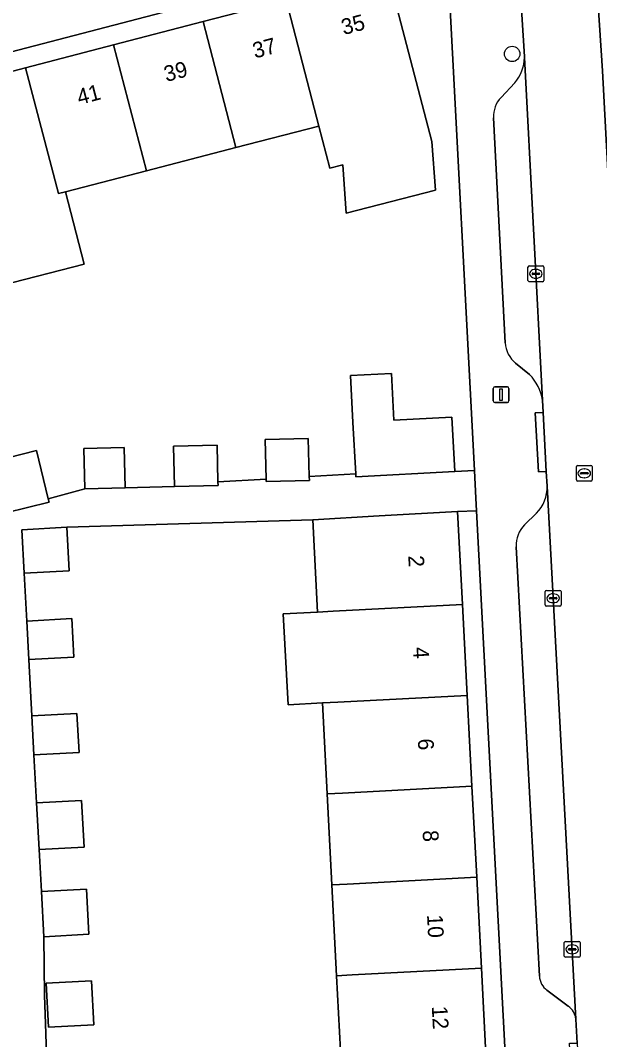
# Model space of a CAD drawing. Extents: x 158086 to 159499, y 382904 to 383981.
# Drawn here: x 158778.2 to 158815, y 383552.8 to 383617.5 of the extents above; entities that cross this region are included whole.
import ezdxf

# ---------------------------------------------------------------- set-up
doc = ezdxf.new("R2010")
doc.units = 0
for name, color, linetype in [('IMGEO_Boom', 7, 'Continuous'), ('IMGEO_Erf', 7, 'Continuous'), ('IMGEO_Kolk', 7, 'Continuous'), ('IMGEO_Lichtmast', 7, 'Continuous'), ('IMGEO_Pand', 7, 'Continuous'), ('IMGEO_Pand_nummerreeks', 7, 'Continuous'), ('IMGEO_Parkeervlak_open', 7, 'Continuous'), ('IMGEO_Rijbaan_lokaal_open', 7, 'Continuous'), ('IMGEO_Rioolput', 7, 'Continuous'), ('IMGEO_Voetpad_open', 7, 'Continuous')]:
    doc.layers.add(name, color=color, linetype=linetype)

msp = doc.modelspace()

# ---------------------------------------------------------------- linework, layer by layer
at = {"layer": 'IMGEO_Boom'}
msp.add_circle((158809.424, 383615.394), 0.489, dxfattribs=at)
at = {"layer": 'IMGEO_Erf'}
for points in [[(158803.311, 383622.239), (158754.826, 383609.604)], [(158801.493, 383620.719), (158804.325, 383609.832), (158804.557, 383606.737), (158798.888, 383605.28), (158798.657, 383608.358), (158797.836, 383608.145), (158797.143, 383610.81), (158791.864, 383609.441), (158786.181, 383607.967), (158781.037, 383606.633), (158782.227, 383602.045), (158776.954, 383600.677)], [(158799.311, 383591.979), (158799.155, 383594.96), (158801.755, 383595.096), (158801.911, 383592.115), (158805.602, 383592.308), (158805.782, 383588.861), (158807.03, 383588.927), (158805.352, 383620.677)], [(158773.086, 383613.102), (158778.512, 383614.514), (158784.1, 383615.967), (158789.783, 383617.446), (158795.061, 383618.819)], [(158776.451, 383589.498), (158779.204, 383590.189), (158779.953, 383587.137), (158782.271, 383587.758), (158782.206, 383590.327), (158784.774, 383590.393), (158784.839, 383587.823), (158787.979, 383587.912), (158787.896, 383590.472), (158790.672, 383590.543), (158790.731, 383588.202), (158793.791, 383588.386), (158793.727, 383590.891), (158796.472, 383590.96), (158796.534, 383588.546), (158799.482, 383588.709), (158799.311, 383591.979)], [(158798.584, 383550.899), (158798.274, 383556.827), (158797.971, 383562.604), (158797.669, 383568.381), (158797.366, 383574.159), (158795.184, 383574.045), (158794.882, 383579.822), (158797.064, 383579.936), (158796.757, 383585.799), (158781.134, 383585.32), (158781.283, 383582.549), (158778.419, 383582.395), (158778.582, 383579.363), (158781.446, 383579.518), (158781.578, 383577.069), (158778.714, 383576.914), (158778.907, 383573.343), (158781.771, 383573.497), (158781.905, 383571.011), (158779.041, 383570.857), (158779.205, 383567.81), (158782.069, 383567.964), (158782.229, 383565.006), (158779.364, 383564.852), (158779.509, 383562.17), (158782.373, 383562.325), (158782.527, 383559.461), (158779.663, 383559.307), (158779.715, 383555.591), (158779.791, 383553.156), (158779.88, 383550.315)]]:
    msp.add_lwpolyline(points, dxfattribs=at)
for points in [[(158807.165, 383586.375), (158805.958, 383586.313), (158806.266, 383580.417), (158806.568, 383574.64), (158806.87, 383568.862), (158807.173, 383563.085), (158807.475, 383557.308), (158807.783, 383551.41), (158809.01, 383551.475)], [(158779.822, 383556.346), (158782.687, 383556.5), (158782.837, 383553.713), (158779.973, 383553.558)]]:
    msp.add_lwpolyline(points, close=True, dxfattribs=at)
at = {"layer": 'IMGEO_Kolk'}
for p, q in [((158810.431, 383600.999), (158810.431, 383601.851)), ((158810.506, 383601.925), (158811.358, 383601.925)), ((158810.919, 383601.705), (158810.944, 383601.705)), ((158811.432, 383601.851), (158811.432, 383600.999)), ((158810.69, 383601.419), (158810.69, 383601.431)), ((158811.128, 383601.382), (158810.73, 383601.382)), ((158810.733, 383601.468), (158811.131, 383601.468)), ((158810.942, 383601.145), (158810.917, 383601.145)), ((158811.174, 383601.431), (158811.174, 383601.419)), ((158811.358, 383600.925), (158810.506, 383600.925)), ((158811.53, 383580.385), (158811.53, 383581.237)), ((158811.605, 383581.311), (158812.457, 383581.311)), ((158812.018, 383581.091), (158812.043, 383581.091)), ((158812.531, 383581.237), (158812.531, 383580.385)), ((158812.457, 383580.311), (158811.605, 383580.311)), ((158811.789, 383580.805), (158811.789, 383580.817)), ((158812.227, 383580.768), (158811.829, 383580.768)), ((158811.832, 383580.854), (158812.23, 383580.854)), ((158812.041, 383580.531), (158812.016, 383580.531)), ((158812.273, 383580.817), (158812.273, 383580.805)), ((158812.739, 383558.078), (158812.739, 383558.93)), ((158812.814, 383559.004), (158813.666, 383559.004)), ((158813.74, 383558.93), (158813.74, 383558.078)), ((158812.998, 383558.498), (158812.998, 383558.51)), ((158813.436, 383558.461), (158813.038, 383558.461)), ((158813.041, 383558.547), (158813.439, 383558.547)), ((158813.227, 383558.784), (158813.252, 383558.784)), ((158813.482, 383558.51), (158813.482, 383558.498)), ((158813.666, 383558.004), (158812.814, 383558.004)), ((158813.25, 383558.224), (158813.225, 383558.224))]:
    msp.add_line(p, q, dxfattribs=at)
for points in [[(158810.431, 383600.999), (158810.431, 383601.851)], [(158810.506, 383601.925), (158811.358, 383601.925)], [(158811.432, 383601.851), (158811.432, 383600.999)], [(158811.358, 383600.925), (158810.506, 383600.925)], [(158811.53, 383580.385), (158811.53, 383581.237)], [(158811.605, 383581.311), (158812.457, 383581.311)], [(158812.531, 383581.237), (158812.531, 383580.385)], [(158812.457, 383580.311), (158811.605, 383580.311)], [(158812.739, 383558.078), (158812.739, 383558.93)], [(158812.814, 383559.004), (158813.666, 383559.004)], [(158813.74, 383558.93), (158813.74, 383558.078)], [(158813.666, 383558.004), (158812.814, 383558.004)]]:
    msp.add_lwpolyline(points, dxfattribs=at)
for centre, radius, start, end in [((158810.508, 383601.849), 0.0765, 91.55205, 178.44795), ((158810.508, 383601.849), 0.0765, 91.55205, 178.44795), ((158811.356, 383601.849), 0.0765, 1.55205, 88.44795), ((158811.356, 383601.849), 0.0765, 1.55205, 88.44795), ((158810.73, 383601.428), 0.0403, 85.87752, 175.75265), ((158810.727, 383601.418), 0.0366, 178.93798, 274.71019), ((158811.131, 383601.425), 0.043, 264.86636, 352.45326), ((158811.135, 383601.43), 0.0386, 1.73085, 96.63898), ((158810.508, 383601.001), 0.0765, 181.55205, 268.44795), ((158810.508, 383601.001), 0.0765, 181.55205, 268.44795), ((158811.356, 383601.001), 0.0765, 271.55205, 358.44795), ((158811.356, 383601.001), 0.0765, 271.55205, 358.44795), ((158811.607, 383581.235), 0.0765, 91.55205, 178.44795), ((158811.607, 383581.235), 0.0765, 91.55205, 178.44795), ((158812.455, 383581.235), 0.0765, 1.55205, 88.44795), ((158812.455, 383581.235), 0.0765, 1.55205, 88.44795), ((158811.607, 383580.387), 0.0765, 181.55205, 268.44795), ((158811.607, 383580.387), 0.0765, 181.55205, 268.44795), ((158811.829, 383580.814), 0.0403, 85.87752, 175.75265), ((158811.826, 383580.804), 0.0366, 178.93798, 274.71019), ((158812.23, 383580.811), 0.043, 264.86636, 352.45326), ((158812.234, 383580.816), 0.0386, 1.73085, 96.63898), ((158812.455, 383580.387), 0.0765, 271.55205, 358.44795), ((158812.455, 383580.387), 0.0765, 271.55205, 358.44795), ((158812.816, 383558.928), 0.0765, 91.55205, 178.44795), ((158812.816, 383558.928), 0.0765, 91.55205, 178.44795), ((158813.664, 383558.928), 0.0765, 1.55205, 88.44795), ((158813.664, 383558.928), 0.0765, 1.55205, 88.44795), ((158813.038, 383558.507), 0.0403, 85.87752, 175.75265), ((158813.035, 383558.497), 0.0366, 178.93798, 274.71019), ((158813.439, 383558.504), 0.043, 264.86636, 352.45326), ((158813.443, 383558.509), 0.0386, 1.73085, 96.63898), ((158812.816, 383558.08), 0.0765, 181.55205, 268.44795), ((158812.816, 383558.08), 0.0765, 181.55205, 268.44795), ((158813.664, 383558.08), 0.0765, 271.55205, 358.44795), ((158813.664, 383558.08), 0.0765, 271.55205, 358.44795)]:
    msp.add_arc(centre, radius, start, end, dxfattribs=at)
for centre, major_axis, ratio, start_param, end_param in [((158810.918, 383601.425), (-0.387, 0.002), 0.722429, 4.712389, 7.853982), ((158810.943, 383601.425), (-0.39, 0.002), 0.717154, 1.570796, 4.712389), ((158812.017, 383580.811), (-0.387, 0.002), 0.722429, 4.712389, 7.853982), ((158812.042, 383580.811), (-0.39, 0.002), 0.717154, 1.570796, 4.712389), ((158813.226, 383558.504), (-0.387, 0.002), 0.722429, 4.712389, 7.853982), ((158813.251, 383558.504), (-0.39, 0.002), 0.717154, 1.570796, 4.712389)]:
    msp.add_ellipse(centre, major_axis=major_axis, ratio=ratio, start_param=start_param, end_param=end_param, dxfattribs=at)
at = {"layer": 'IMGEO_Lichtmast'}
for p, q in [((158808.229, 383593.345), (158808.229, 383594.145)), ((158808.229, 383594.145), (158808.229, 383593.345)), ((158808.329, 383594.245), (158809.119, 383594.245)), ((158809.119, 383594.245), (158808.329, 383594.245)), ((158809.219, 383594.145), (158809.219, 383593.345)), ((158809.219, 383593.345), (158809.219, 383594.145)), ((158809.119, 383593.245), (158808.329, 383593.245)), ((158808.329, 383593.245), (158809.119, 383593.245))]:
    msp.add_line(p, q, dxfattribs=at)
msp.add_lwpolyline([(158808.649, 383594.12), (158808.799, 383594.12), (158808.799, 383593.37), (158808.649, 383593.37), (158808.649, 383594.12)], dxfattribs=at)
for centre, start, end in [((158808.329, 383594.145), 90, 180), ((158808.329, 383594.145), 90, 180), ((158809.119, 383594.145), 0, 90), ((158809.119, 383594.145), 360, 90), ((158808.329, 383593.345), 180, 270), ((158808.329, 383593.345), 180, 270), ((158809.119, 383593.345), 270, 0), ((158809.119, 383593.345), 270, 0)]:
    msp.add_arc(centre, 0.1, start, end, dxfattribs=at)
at = {"layer": 'IMGEO_Pand'}
for points in [[(158795.061, 383618.819), (158797.143, 383610.81), (158797.836, 383608.145), (158798.657, 383608.358), (158798.888, 383605.28), (158804.557, 383606.737), (158804.325, 383609.832), (158801.493, 383620.719), (158801.281, 383620.664), (158801.336, 383620.451)], [(158791.864, 383609.441), (158797.143, 383610.81), (158795.061, 383618.819), (158789.783, 383617.446)], [(158786.181, 383607.967), (158791.864, 383609.441), (158789.783, 383617.446), (158784.1, 383615.967)], [(158784.1, 383615.967), (158778.512, 383614.514), (158780.592, 383606.518), (158781.037, 383606.633), (158786.181, 383607.967)], [(158778.512, 383614.514), (158773.086, 383613.102), (158775.164, 383605.11), (158775.764, 383605.266), (158776.954, 383600.677), (158782.227, 383602.045), (158781.037, 383606.633), (158780.592, 383606.518)], [(158805.602, 383592.308), (158801.911, 383592.115), (158801.755, 383595.096), (158799.155, 383594.96), (158799.311, 383591.979), (158799.482, 383588.709), (158799.491, 383588.532), (158805.782, 383588.861)], [(158793.791, 383588.386), (158793.795, 383588.227), (158796.54, 383588.297), (158796.534, 383588.546), (158796.472, 383590.96), (158793.727, 383590.891)], [(158779.204, 383590.189), (158776.451, 383589.498), (158777.201, 383586.446), (158777.254, 383586.23), (158780.01, 383586.906), (158779.953, 383587.137)], [(158782.271, 383587.758), (158784.839, 383587.823), (158784.774, 383590.393), (158782.206, 383590.327)], [(158787.896, 383590.472), (158787.979, 383587.912), (158790.737, 383587.973), (158790.731, 383588.202), (158790.672, 383590.543)], [(158797.064, 383579.936), (158798.042, 383579.987), (158806.266, 383580.417), (158805.958, 383586.313), (158800.965, 383586.052), (158796.757, 383585.799)], [(158781.134, 383585.32), (158778.27, 383585.166), (158778.419, 383582.395), (158781.283, 383582.549)], [(158806.266, 383580.417), (158798.042, 383579.987), (158797.064, 383579.936), (158794.882, 383579.822), (158795.184, 383574.045), (158797.366, 383574.159), (158798.344, 383574.21), (158806.568, 383574.64)], [(158778.582, 383579.363), (158778.714, 383576.914), (158781.578, 383577.069), (158781.446, 383579.518)], [(158806.87, 383568.862), (158806.568, 383574.64), (158798.344, 383574.21), (158797.366, 383574.159), (158797.669, 383568.381), (158798.646, 383568.432)], [(158778.907, 383573.343), (158779.041, 383570.857), (158781.905, 383571.011), (158781.771, 383573.497)], [(158806.87, 383568.862), (158798.646, 383568.432), (158797.669, 383568.381), (158797.971, 383562.604), (158798.948, 383562.655), (158807.173, 383563.085)], [(158779.205, 383567.81), (158779.364, 383564.852), (158782.229, 383565.006), (158782.069, 383567.964)], [(158807.173, 383563.085), (158798.948, 383562.655), (158797.971, 383562.604), (158798.274, 383556.827), (158799.25, 383556.878), (158807.475, 383557.308)], [(158779.509, 383562.17), (158779.663, 383559.307), (158782.527, 383559.461), (158782.373, 383562.325)], [(158798.274, 383556.827), (158798.584, 383550.899), (158802.79, 383551.149), (158807.783, 383551.41), (158807.475, 383557.308), (158799.25, 383556.878)], [(158779.822, 383556.346), (158779.973, 383553.558), (158782.837, 383553.713), (158782.687, 383556.5)]]:
    msp.add_lwpolyline(points, close=True, dxfattribs=at)
at = {"layer": 'IMGEO_Parkeervlak_open'}
for points in [[(158811.349, 383593.398), (158810.217, 383615.167)], [(158809.599, 383613.561), (158808.719, 383612.633)], [(158808.241, 383611.338), (158808.985, 383597.042)], [(158809.642, 383595.743), (158810.528, 383595.017)], [(158813.481, 383554.078), (158811.644, 383587.938)], [(158810.97, 383586.207), (158810.217, 383585.472)], [(158809.677, 383584.087), (158811.157, 383556.801)], [(158811.637, 383555.904), (158812.992, 383554.893)]]:
    msp.add_lwpolyline(points, dxfattribs=at)
for centre, radius, start, end in [((158807.507, 383615.288), 2.713, 320.4594, 357.44646), ((158809.977, 383611.433), 1.739, 136.35355, 183.12703), ((158810.779, 383597.134), 1.796, 182.92585, 230.73232), ((158808.503, 383592.972), 2.878, 8.5068, 45.27262), ((158809.288, 383587.858), 2.357, 315.51724, 1.93384), ((158811.48, 383584.182), 1.806, 134.39231, 183.0069), ((158812.353, 383556.864), 1.197, 183.01442, 233.28957), ((158812.247, 383553.892), 1.248, 8.59053, 53.33699)]:
    msp.add_arc(centre, radius, start, end, dxfattribs=at)
at = {"layer": 'IMGEO_Rijbaan_lokaal_open'}
msp.add_lwpolyline([(158815.03, 383524.593), (158819.957, 383524.851), (158819.306, 383537.338), (158817.928, 383562.605), (158816.302, 383592.823), (158815.166, 383614.313), (158814.762, 383620.472), (158814.737, 383620.913), (158809.879, 383620.588), (158810.214, 383615.227), (158810.217, 383615.167), (158811.349, 383593.398), (158811.392, 383592.611), (158811.595, 383588.864), (158811.644, 383587.938), (158813.481, 383554.078), (158813.563, 383552.552), (158813.747, 383548.772), (158813.813, 383547.436), (158814.091, 383541.73), (158814.935, 383526.321)], close=True, dxfattribs=at)
at = {"layer": 'IMGEO_Rioolput'}
for p, q in [((158813.507, 383588.325), (158813.507, 383589.177)), ((158813.582, 383589.251), (158814.434, 383589.251)), ((158813.766, 383588.745), (158813.766, 383588.757)), ((158813.809, 383588.794), (158814.207, 383588.794)), ((158813.995, 383589.031), (158814.02, 383589.031)), ((158814.25, 383588.757), (158814.25, 383588.745)), ((158814.508, 383589.177), (158814.508, 383588.325)), ((158814.434, 383588.251), (158813.582, 383588.251)), ((158814.204, 383588.708), (158813.806, 383588.708)), ((158814.018, 383588.471), (158813.993, 383588.471))]:
    msp.add_line(p, q, dxfattribs=at)
for points in [[(158813.507, 383588.325), (158813.507, 383589.177)], [(158813.582, 383589.251), (158814.434, 383589.251)], [(158814.508, 383589.177), (158814.508, 383588.325)], [(158814.434, 383588.251), (158813.582, 383588.251)]]:
    msp.add_lwpolyline(points, dxfattribs=at)
for centre, radius, start, end in [((158813.584, 383589.175), 0.0765, 91.55205, 178.44795), ((158813.584, 383589.175), 0.0765, 91.55205, 178.44795), ((158813.806, 383588.754), 0.0403, 85.87752, 175.75265), ((158813.803, 383588.744), 0.0366, 178.93798, 274.71019), ((158814.207, 383588.751), 0.043, 264.86636, 352.45326), ((158814.211, 383588.756), 0.0386, 1.73085, 96.63898), ((158814.432, 383589.175), 0.0765, 1.55205, 88.44795), ((158814.432, 383589.175), 0.0765, 1.55205, 88.44795), ((158813.584, 383588.327), 0.0765, 181.55205, 268.44795), ((158813.584, 383588.327), 0.0765, 181.55205, 268.44795), ((158814.432, 383588.327), 0.0765, 271.55205, 358.44795), ((158814.432, 383588.327), 0.0765, 271.55205, 358.44795)]:
    msp.add_arc(centre, radius, start, end, dxfattribs=at)
for centre, major_axis, ratio, start_param, end_param in [((158813.994, 383588.751), (-0.387, 0.002), 0.722429, 4.712389, 7.853982), ((158814.019, 383588.751), (-0.39, 0.002), 0.717154, 1.570796, 4.712389)]:
    msp.add_ellipse(centre, major_axis=major_axis, ratio=ratio, start_param=start_param, end_param=end_param, dxfattribs=at)
at = {"layer": 'IMGEO_Voetpad_open'}
for points in [[(158747.707, 383612.753), (158745.768, 383612.271), (158746.022, 383607.542), (158750.588, 383608.639), (158750.635, 383608.504), (158754.826, 383609.604), (158803.311, 383622.239)], [(158810.217, 383615.167), (158810.214, 383615.227), (158809.879, 383620.588), (158809.799, 383621.759), (158805.352, 383620.677), (158807.03, 383588.927), (158807.123, 383587.17), (158807.165, 383586.375), (158809.01, 383551.475), (158809.166, 383548.517), (158809.229, 383547.324), (158810.599, 383521.406), (158810.686, 383519.759), (158811.73, 383500), (158813.255, 383471.134), (158813.362, 383469.105), (158815.211, 383434.117), (158815.323, 383432.012), (158817.482, 383391.154), (158815.797, 383389.77), (158819.925, 383386.168)], [(158814.762, 383620.472), (158815.166, 383614.313), (158816.302, 383592.823), (158817.928, 383562.605), (158819.306, 383537.338), (158819.957, 383524.851), (158820.327, 383517.76), (158820.982, 383505.188), (158821.259, 383500), (158822.861, 383470.048), (158824.62, 383438.228), (158826.541, 383402.053)], [(158808.719, 383612.633), (158809.599, 383613.561)], [(158808.985, 383597.042), (158808.241, 383611.338)], [(158810.528, 383595.017), (158809.642, 383595.743)], [(158810.893, 383592.584), (158811.392, 383592.611), (158811.349, 383593.398)], [(158811.644, 383587.938), (158811.595, 383588.864), (158811.096, 383588.837), (158810.893, 383592.584)], [(158779.88, 383550.315), (158779.791, 383553.156), (158779.715, 383555.591), (158779.663, 383559.307), (158779.509, 383562.17), (158779.364, 383564.852), (158779.205, 383567.81), (158779.041, 383570.857), (158778.907, 383573.343), (158778.714, 383576.914), (158778.582, 383579.363), (158778.419, 383582.395), (158778.27, 383585.166), (158781.134, 383585.32), (158796.757, 383585.799), (158800.965, 383586.052), (158805.958, 383586.313), (158807.165, 383586.375), (158807.123, 383587.17), (158807.03, 383588.927), (158805.782, 383588.861), (158799.491, 383588.532), (158799.482, 383588.709), (158796.534, 383588.546), (158796.54, 383588.297), (158793.795, 383588.227), (158793.791, 383588.386), (158790.731, 383588.202), (158790.737, 383587.973), (158787.979, 383587.912), (158784.839, 383587.823), (158782.271, 383587.758), (158779.953, 383587.137), (158780.01, 383586.906), (158777.254, 383586.23)], [(158810.217, 383585.472), (158810.97, 383586.207)], [(158811.157, 383556.801), (158809.677, 383584.087)], [(158812.992, 383554.893), (158811.637, 383555.904)], [(158813.813, 383547.436), (158813.747, 383548.772), (158813.249, 383548.753), (158813.064, 383552.533), (158813.563, 383552.552), (158813.481, 383554.078)]]:
    msp.add_lwpolyline(points, dxfattribs=at)
msp.add_lwpolyline([(158811.392, 383592.611), (158810.893, 383592.584), (158811.096, 383588.837), (158811.595, 383588.864)], close=True, dxfattribs=at)
for centre, radius, start, end in [((158807.507, 383615.288), 2.713, 320.4594, 357.44646), ((158809.977, 383611.433), 1.739, 136.35355, 183.12703), ((158810.779, 383597.134), 1.796, 182.92585, 230.73232), ((158808.503, 383592.972), 2.878, 8.5068, 45.27262), ((158809.288, 383587.858), 2.357, 315.51724, 1.93384), ((158811.48, 383584.182), 1.806, 134.39231, 183.0069), ((158812.353, 383556.864), 1.197, 183.01442, 233.28957), ((158812.247, 383553.892), 1.248, 8.59053, 53.33699)]:
    msp.add_arc(centre, radius, start, end, dxfattribs=at)

# ---------------------------------------------------------------- texts
at = {"layer": 'IMGEO_Pand_nummerreeks'}
for s, rotation, p in [('35', 14.82242, (158798.715, 383616.591)), ('37', 14.82195, (158793.081, 383615.1)), ('39', 14.82195, (158787.446, 383613.609)), ('41', 14.82242, (158781.921, 383612.147)), ('2', 272.99314, (158802.82, 383583.51)), ('4', 272.99063, (158803.124, 383577.692)), ('6', 272.99314, (158803.428, 383571.874)), ('8', 272.99314, (158803.733, 383566.052)), ('10', 272.99314, (158804.014, 383560.696)), ('12', 272.99314, (158804.317, 383554.885))]:
    msp.add_text(s, height=1, rotation=rotation, dxfattribs=at).set_placement(p)

doc.saveas('drawing.dxf')
